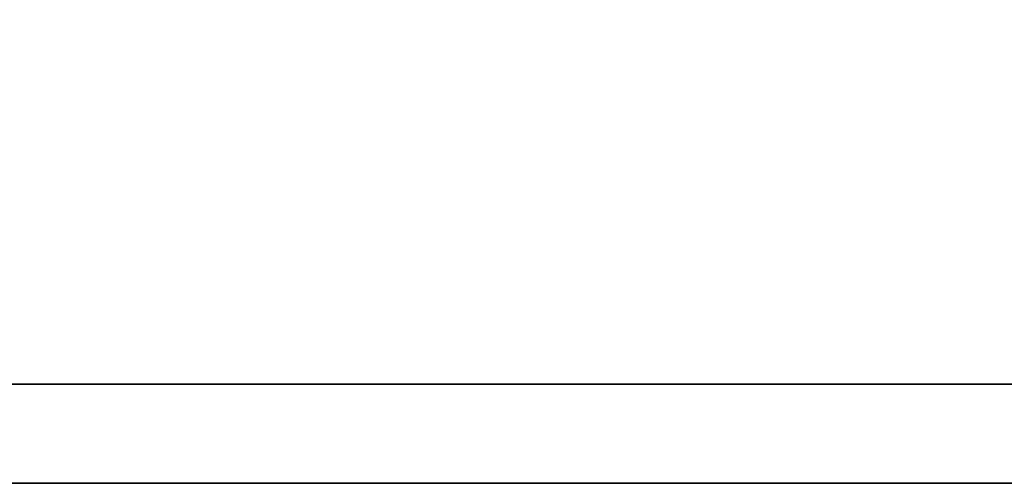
# Model space of a CAD drawing. Header units: millimetres. Extents: x -227 to 3135, y -1502 to 860.
# Tile 377 of 582: x 1237.615 to 1239.615, y -1191.842 to -1190.901. Entities that reach past the tile are written whole.
import ezdxf

# ---------------------------------------------------------------- set-up
doc = ezdxf.new("R2010")
doc.units = ezdxf.units.MM
doc.layers.add('DIM', color=4, linetype='CONTINUOUS')
doc.layers.add('layer 1', color=7, linetype='CONTINUOUS')

# ---------------------------------------------------------------- blocks, each defined once
blk = doc.blocks.new('TBI MOTION logo(完整正式版)')
at = {"layer": 'layer 1', "color": 22, "lineweight": 35}
blk.add_open_spline([(75.90875, -9.47875), (75.90875, -9.47875), (75.90875, -12.28625), (75.90875, -12.28625), (75.90875, -12.28625), (75.90875, -12.28625), (75.90875, -12.47875), (75.90875, -12.47875), (75.90875, -12.47875), (75.90875, -12.47875), (75.71625, -12.47875), (75.71625, -12.47875), (75.71625, -12.47875), (75.71625, -12.47875), (-88.32875, -12.47875), (-88.32875, -12.47875), (-88.32875, -12.47875), (-88.32875, -12.47875), (-88.32875, -13.29375), (-88.32875, -13.29375), (-88.32875, -13.29375), (-88.32875, -13.29375), (82.89125, -13.29375), (82.89125, -13.29375), (82.89125, -13.29375), (82.89125, -13.29375), (75.90875, -9.47875), (75.90875, -9.47875)], degree=3, knots=[0, 0, 0, 0, 0.1428571, 0.1428571, 0.1428571, 0.1428572, 0.2857143, 0.2857143, 0.2857143, 0.2857143, 0.4285714, 0.4285714, 0.4285714, 0.4285714, 0.5714286, 0.5714286, 0.5714286, 0.5714286, 0.7142857, 0.7142857, 0.7142857, 0.7142857, 0.8571429, 0.8571429, 0.8571429, 0.8571429, 1, 1, 1, 1], dxfattribs=at)

msp = doc.modelspace()

# ---------------------------------------------------------------- block references
at = {"layer": 'DIM', "color": 7, "xscale": 0.246592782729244, "yscale": 0.246592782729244, "zscale": 0.246592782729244}
msp.add_blockref('TBI MOTION logo(完整正式版)', (1233.252, -1188.5636), dxfattribs=at)

doc.saveas('drawing.dxf')
